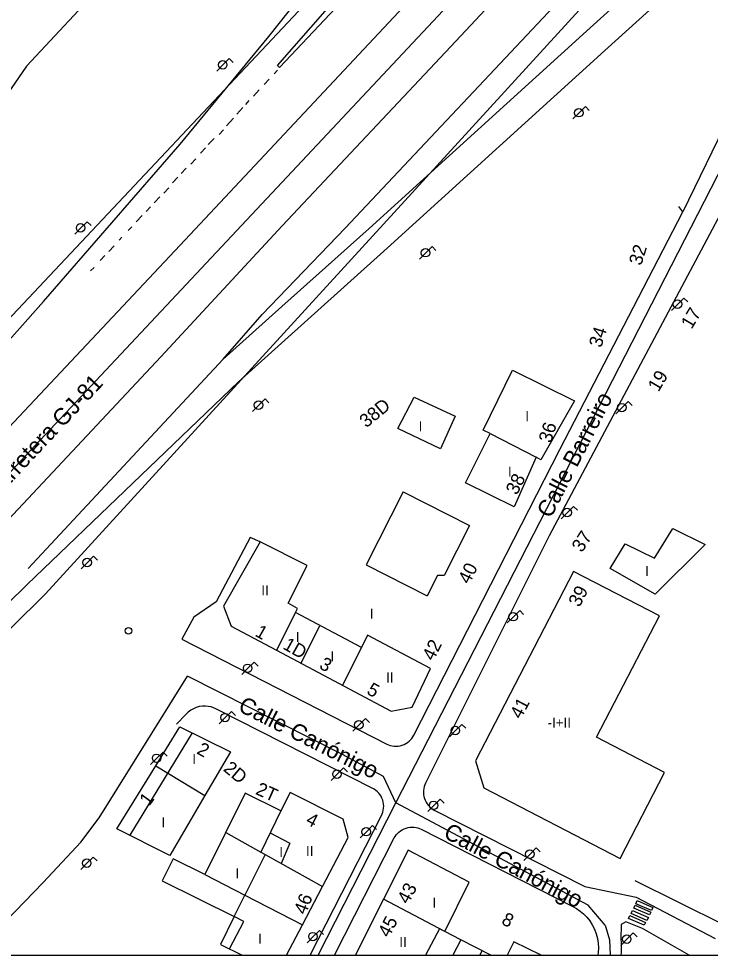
# Model space of a CAD drawing. Extents: x 282771 to 285132, y 4823109 to 4825496.
# Drawn here: x 283026.6 to 283130.2, y 4823109 to 4823249.3 of the extents above; entities that cross this region are included whole.
import ezdxf

# ---------------------------------------------------------------- set-up
doc = ezdxf.new("R2010")
doc.units = 0
for name, color, linetype in [('ACERA-BORDILLO', 7, 'Continuous'), ('ACERA-INTERIOR', 7, 'Continuous'), ('AUTOVIA', 7, 'Continuous'), ('BORDILLO', 7, 'Continuous'), ('CALLE-EJE', 7, 'Continuous'), ('CALLE-TEXTO', 7, 'Continuous'), ('Default', 7, 'Continuous'), ('EDIFICIO', 7, 'Continuous'), ('FAROLA', 7, 'Continuous'), ('INTERIOR-EDIFICIO', 7, 'Continuous'), ('MEDIANERA', 7, 'Continuous'), ('NUM-PORTAL', 7, 'Continuous'), ('NUM-VADO', 7, 'Continuous'), ('PASO-PEATONES', 7, 'Continuous'), ('POSTE', 7, 'Continuous'), ('SENAL-VIARIA', 7, 'Continuous'), ('TXT-ALTURA-EDIFICIO', 7, 'Continuous'), ('VALLA', 7, 'Continuous')]:
    doc.layers.add(name, color=color, linetype=linetype)

msp = doc.modelspace()

# ---------------------------------------------------------------- linework, layer by layer
at = {"layer": 'ACERA-BORDILLO'}
for points in [[(283135.87, 4823227.87), (283106.06, 4823171.82), (283087.53, 4823134.77), (283087.42, 4823134.53), (283087.33, 4823134.26), (283087.26, 4823133.99), (283087.22, 4823133.7), (283087.21, 4823133.4), (283087.23, 4823133.09), (283087.28, 4823132.79), (283087.36, 4823132.49), (283087.47, 4823132.21), (283087.61, 4823131.93), (283087.78, 4823131.68), (283087.97, 4823131.44), (283088.17, 4823131.23), (283088.39, 4823131.05), (283088.62, 4823130.89), (283088.85, 4823130.76), (283111.4, 4823119.28), (283119.11, 4823117.68), (283130.91, 4823111.52)], [(283062.74, 4823170.93), (283061.29, 4823171.59), (283056.16, 4823161.94), (283052.85, 4823159.64), (283051.01, 4823156.37), (283081.74, 4823140.64), (283081.99, 4823140.53), (283082.25, 4823140.44), (283082.53, 4823140.37), (283082.82, 4823140.32), (283083.12, 4823140.31), (283083.43, 4823140.33), (283083.73, 4823140.38), (283084.03, 4823140.46), (283084.32, 4823140.57), (283084.6, 4823140.71), (283084.85, 4823140.87), (283085.09, 4823141.06), (283085.3, 4823141.26), (283085.49, 4823141.48), (283085.65, 4823141.71), (283085.78, 4823141.95), (283107.63, 4823184.75), (283126.08, 4823220.37), (283125.5, 4823221.18)], [(283070.23, 4823109), (283080.94, 4823129.95), (283081.05, 4823130.2), (283081.14, 4823130.46), (283081.21, 4823130.74), (283081.26, 4823131.03), (283081.27, 4823131.33), (283081.25, 4823131.64), (283081.2, 4823131.94), (283081.12, 4823132.24), (283081.01, 4823132.53), (283080.87, 4823132.81), (283080.71, 4823133.07), (283080.52, 4823133.3), (283080.31, 4823133.51), (283080.09, 4823133.7), (283079.86, 4823133.86), (283079.63, 4823133.99), (283056.14, 4823145.92), (283055.79, 4823146.08), (283055.4, 4823146.2), (283054.99, 4823146.29), (283054.56, 4823146.33), (283054.11, 4823146.31), (283053.65, 4823146.25), (283053.2, 4823146.12), (283052.77, 4823145.94), (283052.36, 4823145.7), (283051.99, 4823145.42), (283051.66, 4823145.1), (283050.22, 4823143.61)], [(283073.88, 4823109), (283082.86, 4823126.57), (283083, 4823126.8), (283083.16, 4823127.03), (283083.34, 4823127.25), (283083.55, 4823127.45), (283083.79, 4823127.64), (283084.04, 4823127.81), (283084.32, 4823127.94), (283084.61, 4823128.05), (283084.91, 4823128.14), (283085.21, 4823128.18), (283085.52, 4823128.2), (283085.82, 4823128.19), (283086.11, 4823128.15), (283086.39, 4823128.08), (283086.65, 4823127.99), (283086.89, 4823127.87)], [(283086.89, 4823127.87), (283109.62, 4823116.31), (283110.17, 4823116), (283110.71, 4823115.62), (283111.22, 4823115.19), (283111.7, 4823114.7), (283112.14, 4823114.15), (283112.52, 4823113.55), (283112.85, 4823112.9), (283113.11, 4823112.23), (283113.3, 4823111.52), (283113.41, 4823110.81), (283113.45, 4823110.1), (283113.42, 4823109.4), (283113.36, 4823109)], [(283127.05, 4823109), (283120.03, 4823112.99), (283117.52, 4823114.02), (283116.82, 4823113.62), (283116.81, 4823111.43), (283116.85, 4823110.92), (283116.86, 4823110.41), (283116.85, 4823109.91), (283116.82, 4823109.41), (283116.77, 4823109)]]:
    msp.add_lwpolyline(points, dxfattribs=at)
at = {"layer": 'ACERA-INTERIOR'}
msp.add_lwpolyline([(283118.9, 4823120.21), (283132.16, 4823113.6), (283133.29, 4823112.93), (283134.46, 4823112.02), (283135.53, 4823110.97), (283136.47, 4823109.78), (283136.95, 4823109)], dxfattribs=at)
at = {"layer": 'AUTOVIA'}
for points in [[(282937.6, 4823109), (282977.48, 4823152.35), (283012.93, 4823191.4), (283122.43, 4823307.8), (283140.37, 4823326.59), (283156.3, 4823343.68), (283174.37, 4823363.05), (283189.4, 4823379.03), (283213.98, 4823405.38), (283235.1, 4823427.88), (283251.51, 4823445.34), (283273.63, 4823469.21)], [(282978.36, 4823109), (282982.29, 4823113.22), (283015.33, 4823148.06), (283030.62, 4823163.13), (283112.15, 4823252.38), (283144.35, 4823286.61), (283150.93, 4823293.65), (283163.66, 4823307.27), (283188.46, 4823333.08), (283260.48, 4823410.93), (283293.57, 4823446.2)]]:
    msp.add_lwpolyline(points, dxfattribs=at)
at = {"layer": 'BORDILLO'}
msp.add_lwpolyline([(283149.53, 4823254.54), (283146.4, 4823256.98), (283143.93, 4823253.5), (283140.95, 4823249.15), (283135.69, 4823240.07), (283126.08, 4823220.37)], dxfattribs=at)
at = {"layer": 'CALLE-EJE'}
for points in [[(282957.42, 4823109), (283132.37, 4823295.56), (283199.66, 4823367.65), (283251.8, 4823422.83), (283294.29, 4823468.81)], [(283083.1, 4823131.86), (283135.22, 4823233.44)], [(283019.97, 4823109), (283023.22, 4823112.68), (283030.27, 4823119.91), (283035.92, 4823125.93), (283038.64, 4823129.59), (283051.89, 4823150.83)], [(283083.1, 4823131.86), (283081.26, 4823135.76), (283075.08, 4823139.07), (283051.89, 4823150.83)], [(283071.46, 4823109), (283083.1, 4823131.86)], [(283114.45, 4823113.52), (283111.9, 4823116.51), (283105.73, 4823119.82), (283083.1, 4823131.86)], [(283114.45, 4823113.52), (283115.11, 4823111.31), (283115.21, 4823109)]]:
    msp.add_lwpolyline(points, dxfattribs=at)
at = {"layer": 'Default'}
msp.add_lwpolyline([(282771.5, 4823109), (285130.1, 4823109), (285130.1, 4825495.5)], dxfattribs=at)
at = {"layer": 'EDIFICIO'}
for p, q in [((283084.17, 4823178.43), (283078.62, 4823167.49)), ((283084.17, 4823178.43), (283094.12, 4823173.38)), ((283094.12, 4823173.38), (283090.31, 4823165.87)), ((283078.62, 4823167.49), (283087.79, 4823162.83))]:
    msp.add_line(p, q, dxfattribs=at)
for points in [[(283100.79, 4823176.2), (283093.52, 4823179.76), (283097.2, 4823187.15), (283096.17, 4823187.67), (283100.57, 4823196.65), (283109.85, 4823192.08), (283104.81, 4823183.24), (283104.09, 4823183.61), (283100.79, 4823176.2)], [(283085.81, 4823192.63), (283091.96, 4823189.78), (283089.76, 4823184.89), (283083.39, 4823187.89), (283085.81, 4823192.63)], [(283115.18, 4823166.95), (283117.45, 4823170.65), (283121.86, 4823168.49), (283124.57, 4823172.93), (283129.44, 4823170.55), (283121.95, 4823163.1), (283115.18, 4823166.95)], [(283077.93, 4823155.12), (283068.04, 4823160.34), (283068.35, 4823160.96), (283066.95, 4823161.76), (283069.8, 4823167.4), (283062.74, 4823170.93), (283057.25, 4823161.29), (283058.43, 4823158.32), (283065.21, 4823154.7), (283082.38, 4823145.56), (283085.52, 4823146.17), (283088.29, 4823151.95), (283078.85, 4823156.95), (283077.93, 4823155.12)], [(283090.31, 4823165.87), (283089.33, 4823165.87), (283087.79, 4823162.83)], [(283109.7, 4823166.49), (283095.01, 4823138.12), (283096.29, 4823134.08), (283116.67, 4823123.52), (283123.34, 4823136.4), (283113.17, 4823141.67), (283122.57, 4823159.83), (283109.7, 4823166.49)], [(283041.31, 4823127.96), (283047.13, 4823137.39), (283050.74, 4823143.24), (283058.32, 4823139.46), (283054.49, 4823132.94), (283049.23, 4823123.97), (283041.31, 4823127.96)], [(283072.11, 4823119.29), (283075.94, 4823126.66), (283075.2, 4823129.41), (283067.26, 4823133.39), (283065.86, 4823130.64), (283060.54, 4823133.29), (283054.48, 4823121.12), (283049.72, 4823123.47), (283048.08, 4823120.13), (283058.89, 4823114.8), (283056.82, 4823110.61), (283060.08, 4823109)], [(283090.42, 4823112.54), (283094.06, 4823119.93), (283084.93, 4823124.76), (283081.23, 4823117.39), (283079.04, 4823113.04), (283077.02, 4823109)], [(283066.7, 4823109), (283069.09, 4823113.54), (283072.11, 4823119.29)], [(283097.32, 4823109), (283092.8, 4823111.31), (283090.42, 4823112.54)], [(283104.85, 4823109), (283100.77, 4823111), (283099.78, 4823109)]]:
    msp.add_lwpolyline(points, dxfattribs=at)
at = {"layer": 'FAROLA'}
for p, q in [((283058.13, 4823243.32), (283057.19, 4823242.39)), ((283058.72, 4823242.73), (283058.13, 4823243.32)), ((283057.19, 4823242.39), (283056.26, 4823241.45)), ((283111.48, 4823236.15), (283110.54, 4823235.22)), ((283112.07, 4823235.56), (283111.48, 4823236.15)), ((283110.54, 4823235.22), (283109.61, 4823234.28)), ((283036.85, 4823218.89), (283035.91, 4823217.96)), ((283037.44, 4823218.3), (283036.85, 4823218.89)), ((283035.91, 4823217.96), (283034.98, 4823217.02)), ((283088.51, 4823215.17), (283087.57, 4823214.24)), ((283089.1, 4823214.58), (283088.51, 4823215.17)), ((283087.57, 4823214.24), (283086.64, 4823213.3)), ((283125.31, 4823206.53), (283124.38, 4823205.59)), ((283126.25, 4823207.46), (283125.31, 4823206.53)), ((283126.84, 4823206.87), (283126.25, 4823207.46)), ((283063.49, 4823192.34), (283062.55, 4823191.41)), ((283064.08, 4823191.75), (283063.49, 4823192.34)), ((283062.55, 4823191.41), (283061.62, 4823190.47)), ((283116.97, 4823191.04), (283116.04, 4823190.1)), ((283117.91, 4823191.97), (283116.97, 4823191.04)), ((283118.5, 4823191.38), (283117.91, 4823191.97)), ((283108.78, 4823175.32), (283107.85, 4823174.38)), ((283109.72, 4823176.25), (283108.78, 4823175.32)), ((283110.31, 4823175.66), (283109.72, 4823176.25)), ((283037.82, 4823168.78), (283036.88, 4823167.85)), ((283038.41, 4823168.19), (283037.82, 4823168.78)), ((283036.88, 4823167.85), (283035.95, 4823166.91)), ((283101.64, 4823160.65), (283100.7, 4823159.72)), ((283102.23, 4823160.06), (283101.64, 4823160.65)), ((283100.7, 4823159.72), (283099.77, 4823158.78)), ((283061.87, 4823152.92), (283060.93, 4823151.99)), ((283062.46, 4823152.33), (283061.87, 4823152.92)), ((283060.93, 4823151.99), (283060, 4823151.05)), ((283057.54, 4823144.6), (283056.61, 4823143.66)), ((283058.48, 4823145.53), (283057.54, 4823144.6)), ((283059.07, 4823144.94), (283058.48, 4823145.53)), ((283078.53, 4823144.45), (283077.59, 4823143.52)), ((283079.12, 4823143.86), (283078.53, 4823144.45)), ((283077.59, 4823143.52), (283076.66, 4823142.58)), ((283092.98, 4823143.59), (283092.04, 4823142.66)), ((283093.57, 4823143), (283092.98, 4823143.59)), ((283092.04, 4823142.66), (283091.11, 4823141.72)), ((283048.23, 4823139.44), (283047.29, 4823138.51)), ((283048.82, 4823138.85), (283048.23, 4823139.44)), ((283047.29, 4823138.51), (283046.36, 4823137.57)), ((283074.31, 4823136.14), (283073.38, 4823135.2)), ((283075.25, 4823137.07), (283074.31, 4823136.14)), ((283075.84, 4823136.48), (283075.25, 4823137.07)), ((283089.73, 4823132.39), (283088.79, 4823131.46)), ((283090.32, 4823131.8), (283089.73, 4823132.39)), ((283088.79, 4823131.46), (283087.86, 4823130.52)), ((283079.61, 4823128.44), (283078.67, 4823127.51)), ((283080.2, 4823127.85), (283079.61, 4823128.44)), ((283078.67, 4823127.51), (283077.74, 4823126.57)), ((283104.13, 4823125.07), (283103.19, 4823124.14)), ((283104.72, 4823124.48), (283104.13, 4823125.07)), ((283037.76, 4823123.72), (283036.82, 4823122.79)), ((283038.35, 4823123.13), (283037.76, 4823123.72)), ((283103.19, 4823124.14), (283102.26, 4823123.2)), ((283036.82, 4823122.79), (283035.89, 4823121.85)), ((283071.65, 4823112.72), (283070.71, 4823111.79)), ((283072.24, 4823112.13), (283071.65, 4823112.72)), ((283118.65, 4823112.35), (283117.71, 4823111.42)), ((283119.24, 4823111.76), (283118.65, 4823112.35)), ((283070.71, 4823111.79), (283069.78, 4823110.85)), ((283117.71, 4823111.42), (283116.78, 4823110.48))]:
    msp.add_line(p, q, dxfattribs=at)
for centre, radius in [((283110.5, 4823235.22), 0.637), ((283035.87, 4823217.96), 0.637), ((283087.53, 4823214.24), 0.637), ((283125.27, 4823206.53), 0.638), ((283062.51, 4823191.41), 0.637), ((283116.93, 4823191.04), 0.638), ((283108.74, 4823175.32), 0.638), ((283036.84, 4823167.85), 0.637), ((283100.66, 4823159.72), 0.638), ((283060.89, 4823151.99), 0.638), ((283057.5, 4823144.6), 0.638), ((283077.55, 4823143.52), 0.638), ((283092, 4823142.66), 0.638), ((283047.25, 4823138.51), 0.638), ((283074.27, 4823136.14), 0.638), ((283088.75, 4823131.46), 0.638), ((283078.63, 4823127.51), 0.638), ((283103.15, 4823124.14), 0.638), ((283036.78, 4823122.79), 0.637), ((283070.67, 4823111.79), 0.638), ((283117.67, 4823111.42), 0.637)]:
    msp.add_circle(centre, radius, dxfattribs=at)
msp.add_ellipse((283057.15, 4823242.39), major_axis=(0.591, -0.24), ratio=0.999998, dxfattribs=at)
at = {"layer": 'INTERIOR-EDIFICIO'}
for points in [[(283090.42, 4823112.54), (283089.61, 4823112.97), (283087.51, 4823109)], [(283095.65, 4823109), (283096, 4823109.68)]]:
    msp.add_lwpolyline(points, dxfattribs=at)
at = {"layer": 'MEDIANERA'}
for points in [[(283097.2, 4823187.15), (283104.09, 4823183.61)], [(283068.04, 4823160.34), (283065.21, 4823154.7)], [(283071.63, 4823158.28), (283068.86, 4823152.76)], [(283077.93, 4823155.12), (283075.08, 4823149.45)], [(283052.57, 4823142.32), (283043.24, 4823126.98)], [(283047.13, 4823137.39), (283054.49, 4823132.94)], [(283065.86, 4823130.64), (283062.85, 4823124.46)], [(283057.61, 4823127.4), (283062.85, 4823124.46)], [(283064.25, 4823127.34), (283067.22, 4823125.77), (283065.93, 4823122.74)], [(283063.49, 4823124.1), (283060.48, 4823118.01)], [(283062.85, 4823124.46), (283063.49, 4823124.1)], [(283063.49, 4823124.1), (283072.11, 4823119.29)], [(283054.48, 4823121.12), (283060.48, 4823118.01)], [(283058.16, 4823109.94), (283060.33, 4823114.05), (283058.89, 4823114.8), (283060.48, 4823118.01)], [(283060.48, 4823118.01), (283069.09, 4823113.54)], [(283090.42, 4823112.54), (283081.23, 4823117.39)], [(283092.8, 4823111.31), (283091.63, 4823109)]]:
    msp.add_lwpolyline(points, dxfattribs=at)
at = {"layer": 'PASO-PEATONES'}
for points in [[(283121.07, 4823115.05), (283118.74, 4823116.06), (283118.94, 4823116.52), (283121.3, 4823115.48)], [(283121.38, 4823115.73), (283119.05, 4823116.73), (283119.25, 4823117.19), (283121.61, 4823116.16)], [(283120.28, 4823113.49), (283117.95, 4823114.49), (283118.15, 4823114.95), (283120.51, 4823113.92)], [(283120.69, 4823114.23), (283118.36, 4823115.24), (283118.56, 4823115.7), (283120.92, 4823114.66)]]:
    msp.add_lwpolyline(points, close=True, dxfattribs=at)
at = {"layer": 'POSTE'}
msp.add_circle((283043.05, 4823157.6), 0.5, dxfattribs=at)
at = {"layer": 'SENAL-VIARIA'}
for points in [[(283276.05, 4823466.96), (283253.93, 4823443.09), (283237.5, 4823425.62), (283216.39, 4823403.13), (283191.81, 4823376.78), (283176.78, 4823360.8), (283158.71, 4823341.43), (283142.78, 4823324.34), (283122.43, 4823302.61), (283116.19, 4823295.93), (283107.51, 4823286.66), (283091.61, 4823269.21), (283079.89, 4823257.1), (283065.7, 4823242.04)], [(283280.88, 4823461.43), (283262.36, 4823441.37), (283248.46, 4823426.56), (283234.16, 4823411.6), (283221.64, 4823397.98), (283207.7, 4823383.11), (283194.34, 4823368.58), (283185.73, 4823359.47), (283174.68, 4823347.62), (283161.72, 4823333.96), (283148.1, 4823319.32), (283126.01, 4823295.73), (283110.25, 4823278.89), (283051.51, 4823216.17), (283012.64, 4823174.83), (282976, 4823135.59), (282951.13, 4823109)], [(283286.86, 4823454.29), (283272.47, 4823438.89), (283235.53, 4823399.38), (283215.12, 4823377.44), (283193.59, 4823354.41), (283172.93, 4823332.39), (283156.42, 4823314.75), (283139.11, 4823296.36), (283122.38, 4823278.33), (283091.31, 4823245.13), (283066.05, 4823218.28), (283047.86, 4823198.64), (283025.74, 4823175.04), (282975.19, 4823121.14), (282963.82, 4823109)], [(283057.2, 4823198.3), (283063.05, 4823204.98), (283075.48, 4823217.94), (283109.89, 4823254.51), (283142.09, 4823288.73), (283148.67, 4823295.77), (283161.41, 4823309.4), (283186.23, 4823335.24), (283192.35, 4823341.5), (283197.13, 4823345.85), (283204.61, 4823352.68), (283210.93, 4823358.38), (283217.22, 4823363.51), (283223.78, 4823368.93), (283232.99, 4823376.74), (283240.23, 4823382.68), (283255.84, 4823395.22), (283263.06, 4823401.26), (283277.81, 4823415.17), (283288.3, 4823425.97), (283300.17, 4823438.63)], [(282941.22, 4823109), (282972.08, 4823142.26), (283014.9, 4823189.63), (283030.31, 4823206.94), (283050.76, 4823230.52), (283064.06, 4823246.63), (283089.45, 4823278.57), (283114.21, 4823310.43), (283121.96, 4823320.69), (283130.05, 4823330.96), (283134.14, 4823336.14)], [(283065.7, 4823242.04), (283065.66, 4823242), (283065.34, 4823242.31), (283088.52, 4823268.77), (283101.43, 4823284.22), (283114.45, 4823299.94), (283133.68, 4823324.07)], [(283147.33, 4823279.71), (283112.18, 4823247.93), (283079.11, 4823217.88), (283066.03, 4823206.2), (283057.2, 4823198.3)], [(283150.01, 4823276.75), (283114.87, 4823244.97), (283081.79, 4823214.91), (283059.5, 4823194.88), (283027.85, 4823164.55), (283012.69, 4823149.64), (282980.41, 4823116.25), (282973.62, 4823109)], [(283064.86, 4823241.03), (283065.37, 4823241.58)], [(283063.37, 4823239.44), (283064.1, 4823240.22)], [(283061.76, 4823237.72), (283062.62, 4823238.64)], [(283060.6, 4823236.47), (283061.14, 4823237.05)], [(283059.25, 4823235.02), (283060.15, 4823235.98)], [(283058.79, 4823234.39), (283057.72, 4823233.24)], [(283054.99, 4823230.44), (283055.85, 4823231.36)], [(283057.26, 4823232.63), (283056.64, 4823231.97)], [(283053.81, 4823229.18), (283054.56, 4823229.98)], [(283053.15, 4823228.29), (283052.36, 4823227.51)], [(283050.94, 4823226.1), (283051.68, 4823226.9)], [(283049.64, 4823224.7), (283050.45, 4823225.57)], [(283049.07, 4823223.94), (283048.35, 4823223.16)], [(283046.87, 4823221.72), (283047.71, 4823222.63)], [(283045.67, 4823220.43), (283046.32, 4823221.13)], [(283044.2, 4823218.86), (283045.08, 4823219.8)], [(283043, 4823217.58), (283043.53, 4823218.14)], [(283041.62, 4823216.1), (283042.06, 4823216.57)], [(283040.07, 4823214.44), (283040.87, 4823215.3)], [(283039.48, 4823213.81), (283038.82, 4823213.08)], [(283037.91, 4823212.05), (283037.36, 4823211.51)], [(283028, 4823166.94), (283057.2, 4823198.3)]]:
    msp.add_lwpolyline(points, dxfattribs=at)
at = {"layer": 'VALLA'}
msp.add_lwpolyline([(283221.51, 4823457.94), (283209.47, 4823445.57), (283202.88, 4823438.45), (283192.24, 4823428.02), (283184.69, 4823420.89), (283161.86, 4823395.07), (283142.33, 4823372.61), (283115.86, 4823341.35), (283093.64, 4823315.78), (283075.8, 4823295.56), (283067.25, 4823285.86), (283050.03, 4823266.87), (283039.78, 4823255.11), (283027.78, 4823242.18), (283012.18, 4823219.55), (282993.88, 4823193.07), (282982.26, 4823178.64), (282969.03, 4823162.72), (282953.11, 4823143.51), (282944.25, 4823133.39), (282930.86, 4823121.71), (282917.59, 4823109.07), (282917.53, 4823109)], dxfattribs=at)

# ---------------------------------------------------------------- texts
at = {"layer": 'CALLE-TEXTO'}
for s, rotation, p in [('Carretera GJ-81', 46.8404, (283022.87, 4823176.96)), ('Calle Barreiro', 62.838, (283106.3, 4823174.34)), ('Calle Canónigo', 333.1084, (283059.29, 4823145.68)), ('Calle Canónigo', 331.9728, (283090.06, 4823126.74))]:
    msp.add_text(s, height=2.5, rotation=rotation, dxfattribs=at).set_placement(p)
at = {"layer": 'NUM-PORTAL'}
for s, rotation, p in [('32', 72.43, (283119.84, 4823212.23)), ('17', 59.4303, (283127.39, 4823202.68)), ('34', 72.43, (283113.85, 4823199.91)), ('19', 59.4303, (283122.43, 4823193.28)), ('38D', 39.35, (283078.66, 4823187.93)), ('36', 72.43, (283106.32, 4823185.63)), ('38', 63.5, (283101.23, 4823177.84)), ('37', 57.1715, (283110.97, 4823169.23)), ('40', 63.5, (283094.09, 4823164.47)), ('1', 330.49, (283061.86, 4823156.91)), ('1D', 330.49, (283066.03, 4823154.99)), ('3', 330.49, (283071.47, 4823152.07)), ('5', 330.49, (283078.59, 4823148.24)), ('41', 62.31, (283101.83, 4823144.27)), ('2', 331.14, (283053.13, 4823139.28)), ('2D', 319.98, (283057.12, 4823136.74)), ('2T', 335.84, (283061.94, 4823133.19)), ('1', 53.6727, (283046.13, 4823131.24)), ('4', 332.7, (283069.46, 4823128.74)), ('43', 62.19, (283084.94, 4823116.53)), ('46', 68.65, (283069.58, 4823114.97)), ('8', 333.3591, (283098.77, 4823113.75)), ('45', 62.19, (283082.05, 4823111.53))]:
    msp.add_text(s, height=2, rotation=rotation, dxfattribs=at).set_placement(p)
at = {"layer": 'NUM-VADO'}
for s, rotation, p in [('39', 62.31, (283110.59, 4823161.04)), ('42', 63.5, (283088.72, 4823152.98))]:
    msp.add_text(s, height=2, rotation=rotation, dxfattribs=at).set_placement(p)
at = {"layer": 'TXT-ALTURA-EDIFICIO'}
for s, rotation, p in [('I', 0, (283102.48, 4823189.01)), ('I', 0, (283086.5, 4823187.49)), ('I', 0, (283099.88, 4823180.69)), ('I', 0, (283120.45, 4823165.81)), ('II', 0, (283062.94, 4823162.9)), ('I', 0, (283079.19, 4823159.42)), ('I', 0, (283068.12, 4823155.92)), ('I', 0, (283073.31, 4823153.03)), ('II', 0, (283081.62, 4823149.86)), ('-I+II', 0, (283105.82, 4823143.11)), ('I', 360, (283052.6, 4823137.65)), ('I', 359.9998, (283047.98, 4823128.18)), ('I', 0, (283065.63, 4823123.71)), ('II', 0, (283069.63, 4823123.88)), ('I', 0, (283059.08, 4823120.52)), ('I', 0, (283088.59, 4823116.11)), ('I', 0, (283062.46, 4823110.73)), ('II', 0, (283083.61, 4823110.26))]:
    msp.add_text(s, height=1.5, rotation=rotation, dxfattribs=at).set_placement(p)

doc.saveas('drawing.dxf')
